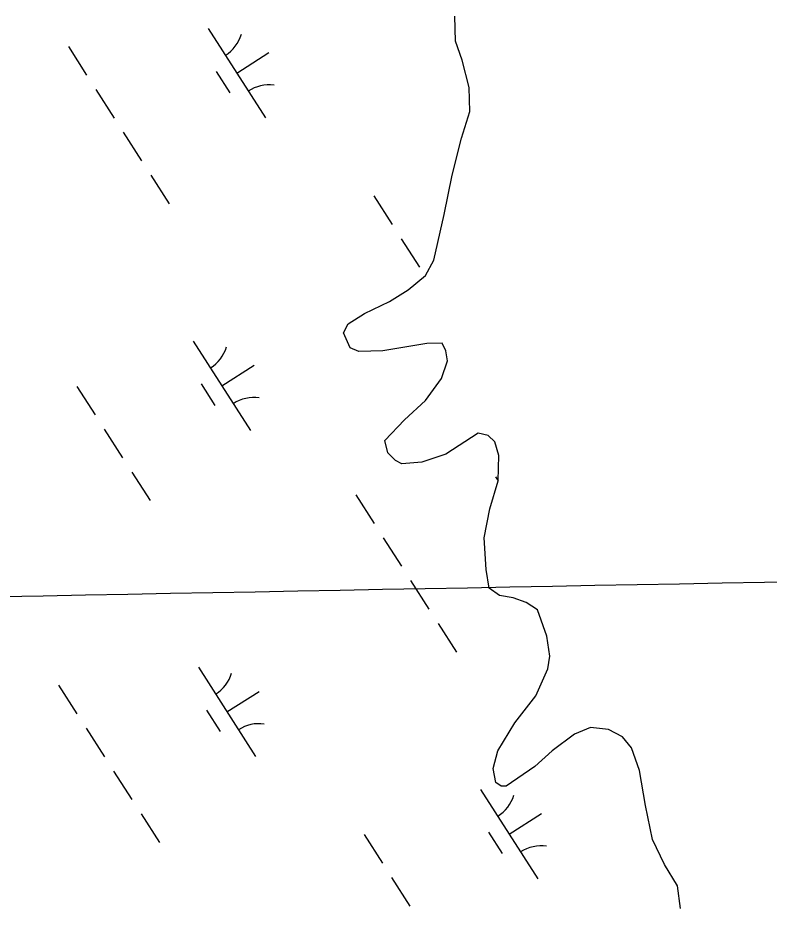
# Model space of a CAD drawing. Extents: x 3962991 to 3983549, y 181631 to 204078.
# Drawn here: x 3972866 to 3973220.2, y 200354.6 to 200773.8 of the extents above; entities that cross this region are included whole.
import ezdxf

# ---------------------------------------------------------------- set-up
doc = ezdxf.new("R2010")
doc.units = 0
doc.layers.add('V-GRID-MAJR', color=7, linetype='Continuous')
doc.layers.add('V-WETL-SWMP', color=7, linetype='Continuous')

msp = doc.modelspace()

# ---------------------------------------------------------------- linework, layer by layer
at = {"layer": 'V-GRID-MAJR'}
msp.add_spline([(3970697.45, 200460.24), (3973258, 200508.57), (3975145.78, 200544.31)], degree=3, dxfattribs=at)
at = {"layer": 'V-WETL-SWMP'}
for p, q in [((3973072.33, 200762.7), (3973072.07, 200774.59)), ((3972955.71, 200768.68), (3972982.69, 200726.59)), ((3972889.83, 200760.2), (3972898.46, 200746.73)), ((3973075.5, 200753.85), (3973072.33, 200762.7)), ((3972969.2, 200747.63), (3972984.36, 200757.35)), ((3973078.77, 200740.84), (3973075.5, 200753.85)), ((3972959.47, 200748.52), (3972965.94, 200738.42)), ((3972902.78, 200740), (3972911.42, 200726.53)), ((3973079.02, 200729.54), (3973078.77, 200740.84)), ((3973075.13, 200716.97), (3973079.02, 200729.54)), ((3972915.73, 200719.8), (3972924.37, 200706.33)), ((3973070.76, 200699.62), (3973075.13, 200716.97)), ((3972928.69, 200699.59), (3972937.32, 200686.12)), ((3973067.01, 200681.1), (3973070.76, 200699.62)), ((3973033.83, 200689.84), (3973042.46, 200676.37)), ((3973062.13, 200659.58), (3973067.01, 200681.1)), ((3973046.78, 200669.64), (3973055.42, 200656.17)), ((3973058.13, 200652.35), (3973062.13, 200659.58)), ((3973049.95, 200645.62), (3973058.13, 200652.35)), ((3973041.16, 200640.08), (3973049.95, 200645.62)), ((3973029.38, 200634.46), (3973041.16, 200640.08)), ((3973021.76, 200629.53), (3973029.38, 200634.46)), ((3973019.48, 200625.32), (3973021.76, 200629.53)), ((3973022.61, 200618.25), (3973019.48, 200625.32)), ((3972948.7, 200621.36), (3972975.69, 200579.27)), ((3973026.81, 200616.56), (3973022.61, 200618.25)), ((3973038.1, 200616.81), (3973026.81, 200616.56)), ((3973058.85, 200620.24), (3973038.1, 200616.81)), ((3973065.98, 200620.4), (3973058.85, 200620.24)), ((3973067.84, 200616.88), (3973065.98, 200620.4)), ((3973068.54, 200612.13), (3973067.84, 200616.88)), ((3972962.19, 200600.32), (3972977.35, 200610.03)), ((3973065.75, 200603.74), (3973068.54, 200612.13)), ((3972893.8, 200600.07), (3972902.43, 200586.6)), ((3972952.46, 200601.2), (3972958.94, 200591.1)), ((3973058.25, 200593.47), (3973065.75, 200603.74)), ((3973048.34, 200584.32), (3973058.25, 200593.47)), ((3973039.04, 200574.6), (3973048.34, 200584.32)), ((3972906.75, 200579.86), (3972915.38, 200566.39)), ((3973040.36, 200568.68), (3973039.04, 200574.6)), ((3973082.98, 200577.96), (3973067.74, 200568.1)), ((3973087.77, 200576.87), (3973082.98, 200577.96)), ((3973090.8, 200573.97), (3973087.77, 200576.87)), ((3973092.73, 200567.47), (3973090.8, 200573.97)), ((3973044.01, 200565.19), (3973040.36, 200568.68)), ((3973067.74, 200568.1), (3973056.52, 200564.28)), ((3973092.4, 200555.56), (3973092.73, 200567.47)), ((3973047.02, 200563.48), (3973044.01, 200565.19)), ((3973056.52, 200564.28), (3973047.02, 200563.48)), ((3972919.7, 200559.66), (3972928.34, 200546.19)), ((3973088.53, 200542.39), (3973092.4, 200555.56)), ((3973091.15, 200557.41), (3973092.38, 200555.49)), ((3973025.27, 200548.94), (3973033.91, 200535.47)), ((3973085.86, 200528.65), (3973088.53, 200542.39)), ((3973038.22, 200528.73), (3973046.86, 200515.26)), ((3973086.79, 200513.8), (3973085.86, 200528.65)), ((3973088.18, 200504.91), (3973086.79, 200513.8)), ((3973051.18, 200508.53), (3973059.81, 200495.06)), ((3973093.01, 200501.45), (3973088.18, 200504.91)), ((3973099.58, 200500.41), (3973093.01, 200501.45)), ((3973105.58, 200498.16), (3973099.58, 200500.41)), ((3973111, 200494.71), (3973105.58, 200498.16)), ((3973115.44, 200482.32), (3973111, 200494.71)), ((3973064.13, 200488.32), (3973072.76, 200474.85)), ((3973116.84, 200472.83), (3973115.44, 200482.32)), ((3973115.79, 200466.86), (3973116.84, 200472.83)), ((3972951.12, 200467.64), (3972978.1, 200425.55)), ((3973110.12, 200454.24), (3973115.79, 200466.86)), ((3972885.24, 200459.16), (3972893.87, 200445.69)), ((3972964.61, 200446.59), (3972979.77, 200456.31)), ((3973100.29, 200441.54), (3973110.12, 200454.24)), ((3972954.88, 200447.48), (3972961.35, 200437.38)), ((3973092.26, 200428.27), (3973100.29, 200441.54)), ((3972898.19, 200438.96), (3972906.83, 200425.49)), ((3973128.37, 200436.21), (3973117.83, 200428.24)), ((3973136.03, 200439.36), (3973128.37, 200436.21)), ((3973144.38, 200438.35), (3973136.03, 200439.36)), ((3973151, 200434.93), (3973144.38, 200438.35)), ((3973155.28, 200429.67), (3973151, 200434.93)), ((3973090.06, 200419.9), (3973092.26, 200428.27)), ((3973117.83, 200428.24), (3973109.67, 200420.93)), ((3973159.08, 200419.05), (3973155.28, 200429.67)), ((3973091.4, 200413.38), (3973090.06, 200419.9)), ((3973109.67, 200420.93), (3973096.2, 200411.7)), ((3972911.14, 200418.76), (3972919.78, 200405.29)), ((3973161.83, 200402.46), (3973159.08, 200419.05)), ((3973093.82, 200411.65), (3973091.4, 200413.38)), ((3973096.2, 200411.7), (3973093.82, 200411.65)), ((3973084.14, 200410.1), (3973111.13, 200368)), ((3972924.1, 200398.55), (3972932.73, 200385.08)), ((3973097.64, 200389.05), (3973112.79, 200398.77)), ((3973165.16, 200386.47), (3973161.83, 200402.46)), ((3973029.24, 200388.8), (3973037.87, 200375.33)), ((3973087.9, 200389.94), (3973094.38, 200379.84)), ((3973170.77, 200374.7), (3973165.16, 200386.47)), ((3973176.94, 200364.73), (3973170.77, 200374.7)), ((3973042.19, 200368.6), (3973050.83, 200355.13)), ((3973178.37, 200354.05), (3973176.94, 200364.73))]:
    msp.add_line(p, q, dxfattribs=at)
for centre, start, end in [((3972954.49, 200771.01), 301.8919, 343.4355), ((3972984.31, 200724.51), 81.8919, 123.4355), ((3972947.49, 200623.7), 301.8919, 343.4355), ((3972977.3, 200577.19), 81.8919, 123.4355), ((3972949.9, 200469.97), 301.8919, 343.4355), ((3972979.72, 200423.47), 81.8919, 123.4355), ((3973082.93, 200412.43), 301.8919, 343.4355), ((3973112.74, 200365.93), 81.8919, 123.4355)]:
    msp.add_arc(centre, 17.62, start, end, dxfattribs=at)

doc.saveas('drawing.dxf')
